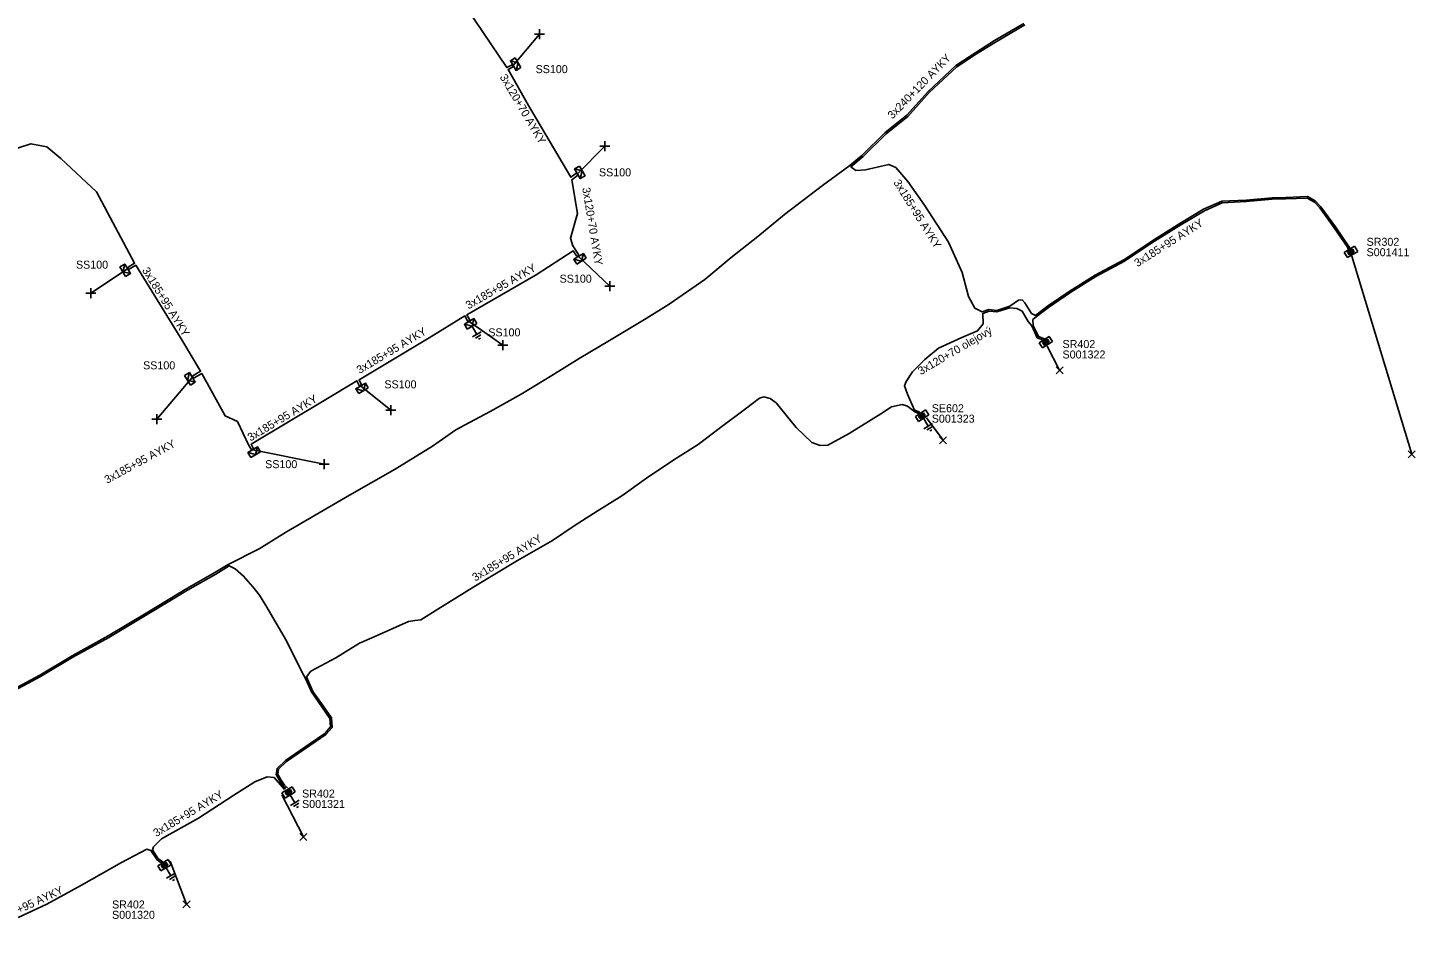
# Model space of a CAD drawing. Extents: x -763093 to -760976, y -1155572 to -1152009.
# Drawn here: x -761911.9 to -761738.6, y -1154875.9 to -1154763.7 of the extents above; entities that cross this region are included whole.
import ezdxf

# ---------------------------------------------------------------- set-up
doc = ezdxf.new("R2010")
doc.units = 0
for name, color, linetype in [('Vrstva 1', 7, 'Continuous'), ('Vrstva 14', 7, 'Continuous'), ('Vrstva 15', 7, 'Continuous'), ('Vrstva 28', 7, 'Continuous'), ('Vrstva 29', 7, 'Continuous'), ('Vrstva 30', 7, 'Continuous'), ('Vrstva 31', 7, 'Continuous'), ('Vrstva 33', 7, 'Continuous'), ('Vrstva 34', 7, 'Continuous'), ('Vrstva 5', 7, 'Continuous'), ('Vrstva 59', 7, 'Continuous'), ('Vrstva 6', 7, 'Continuous'), ('Vrstva 8', 7, 'Continuous'), ('Vrstva 9', 7, 'Continuous')]:
    doc.layers.add(name, color=color, linetype=linetype)

# ---------------------------------------------------------------- blocks, each defined once
blk = doc.blocks.new('NN800')
at = {"layer": 'Vrstva 1'}
for points in [[(-0.44, 0.44), (0.44, -0.44)], [(-0.44, -0.44), (0.44, 0.44)]]:
    blk.add_lwpolyline(points, dxfattribs=at)
blk = doc.blocks.new('NN620')
at = {"layer": 'Vrstva 8'}
for points in [[(0.75, 0), (-0.75, 0)], [(-0.75, 0), (-0.75, -0.75)], [(0.75, -0.75), (0.75, 0)], [(-0.75, -0.75), (0.75, -0.75)], [(0.37, -0.18), (-0.38, -0.18)], [(-0.38, -0.18), (-0.38, -0.56)], [(-0.38, -0.56), (0.37, -0.56)], [(0.32, -0.23), (-0.33, -0.23)], [(-0.33, -0.23), (-0.33, -0.51)], [(-0.33, -0.51), (0.32, -0.51)], [(0.27, -0.27), (-0.28, -0.27)], [(-0.28, -0.27), (-0.28, -0.46)], [(-0.28, -0.46), (0.27, -0.46)], [(0.23, -0.32), (-0.23, -0.32)], [(-0.23, -0.32), (-0.23, -0.42)], [(-0.23, -0.42), (0.23, -0.42)], [(-0.19, -0.37), (0.19, -0.37)], [(0.23, -0.42), (0.23, -0.32)], [(0.27, -0.46), (0.27, -0.27)], [(0.32, -0.51), (0.32, -0.23)], [(0.37, -0.56), (0.37, -0.18)]]:
    blk.add_lwpolyline(points, dxfattribs=at)
blk = doc.blocks.new('NN630')
at = {"layer": 'Vrstva 9'}
for points in [[(0, -0.7), (-0.7, 0)], [(-0.7, -0.7), (-0.7, 0), (0.7, 0), (0.7, -0.7)], [(-0.7, -0.7), (0.7, -0.7)], [(0, -0.7), (0.7, 0)]]:
    blk.add_lwpolyline(points, dxfattribs=at)
blk = doc.blocks.new('NN810')
at = {"layer": 'Vrstva 14'}
for points in [[(0, -0.64), (0, -1.89)], [(0.63, -1.89), (-0.62, -1.89)], [(0.39, -2.2), (-0.4, -2.2)], [(0, -2.52), (-0.12, -2.52)], [(0.14, -2.52), (0, -2.52)]]:
    blk.add_lwpolyline(points, dxfattribs=at)

msp = doc.modelspace()

# ---------------------------------------------------------------- linework, layer by layer
at = {"layer": 'Vrstva 5'}
for points in [[(-761843.09, -1154792.27), (-761843.09, -1154792.02), (-761843.8, -1154790.97), (-761844.09, -1154789.98), (-761843.24, -1154786.91), (-761843.94, -1154782.69), (-761843.29, -1154782.19), (-761843.24, -1154781.95), (-761843.46, -1154781.93), (-761844.05, -1154782.39), (-761849.36, -1154773.42), (-761851.9, -1154768.93), (-761851.34, -1154768.64), (-761851.26, -1154768.43), (-761851.47, -1154768.37), (-761852.06, -1154768.68), (-761859.12, -1154758.22)], [(-761787.47, -1154763.16), (-761791.11, -1154765.31), (-761793.46, -1154766.79), (-761795.95, -1154768.41), (-761799.43, -1154771.65), (-761802.09, -1154774.63), (-761804.81, -1154776.81), (-761807.69, -1154779.65), (-761809.22, -1154780.92), (-761812.63, -1154783.4), (-761817.39, -1154787.02), (-761820.72, -1154789.77), (-761824.04, -1154792.43), (-761827.31, -1154795.15), (-761831.8, -1154798.25), (-761834.67, -1154800.02), (-761839.24, -1154802.78), (-761843.01, -1154805.03), (-761846.43, -1154807.15), (-761850.26, -1154809.48), (-761854.13, -1154811.67), (-761856.72, -1154813.03), (-761858.43, -1154813.96), (-761861.37, -1154816.01), (-761866, -1154818.85), (-761871.71, -1154822.1), (-761876.02, -1154824.61), (-761879.58, -1154826.69), (-761882.99, -1154828.84), (-761886.9, -1154830.8), (-761888.53, -1154831.8), (-761892.05, -1154833.79), (-761896.9, -1154836.72), (-761901.89, -1154839.71), (-761906.37, -1154842.2), (-761910.43, -1154844.6), (-761915.36, -1154847.26)], [(-761746.74, -1154791.26), (-761746.86, -1154791.02), (-761748.53, -1154788.58), (-761750.34, -1154786.1), (-761751.05, -1154785.33), (-761752.03, -1154784.78), (-761754.71, -1154784.9), (-761756.44, -1154784.94), (-761759.69, -1154785.23), (-761762.74, -1154785.39), (-761765.01, -1154786.39), (-761767.96, -1154788.17), (-761771.22, -1154790.19), (-761774.98, -1154792.7), (-761778.57, -1154794.62), (-761781.69, -1154796.59), (-761784.49, -1154798.51), (-761786, -1154799.64), (-761786.49, -1154799.4), (-761787.33, -1154798.07), (-761787.68, -1154797.71), (-761788.12, -1154797.74), (-761789.21, -1154798.49), (-761790.84, -1154799.02), (-761791.82, -1154798.92), (-761792.69, -1154799.22), (-761793.58, -1154798.74), (-761794.36, -1154797.28), (-761795.17, -1154794.3), (-761796.87, -1154790.51), (-761799.87, -1154785.88), (-761801.97, -1154782.91), (-761803.47, -1154781.17), (-761804.35, -1154780.77), (-761807.23, -1154781.44), (-761808.44, -1154781.55), (-761809.08, -1154781.06), (-761807.55, -1154779.79), (-761804.67, -1154776.95), (-761801.95, -1154774.77), (-761799.29, -1154771.79), (-761795.83, -1154768.57), (-761793.36, -1154766.95), (-761791.01, -1154765.49), (-761787.35, -1154763.32)], [(-761921.81, -1154784.8), (-761921.75, -1154784.6), (-761922.17, -1154783.92), (-761913.09, -1154778.7), (-761911.53, -1154778.2), (-761909.53, -1154778.59), (-761907.79, -1154780.05), (-761903.33, -1154784.19), (-761898.58, -1154793.13), (-761899.39, -1154793.63), (-761899.45, -1154793.83)], [(-761784.88, -1154802.59), (-761785.64, -1154802.28), (-761786.3, -1154800.89), (-761786.32, -1154800.17), (-761785.88, -1154799.8), (-761784.37, -1154798.67), (-761781.59, -1154796.75), (-761778.47, -1154794.8), (-761774.88, -1154792.88), (-761771.12, -1154790.35), (-761767.86, -1154788.35), (-761764.91, -1154786.57), (-761762.7, -1154785.59), (-761759.67, -1154785.43), (-761756.42, -1154785.14), (-761754.72, -1154785.07), (-761752.07, -1154784.98), (-761751.14, -1154785.48), (-761750.46, -1154786.22), (-761748.69, -1154788.7), (-761747.04, -1154791.12), (-761746.92, -1154791.35)], [(-761899.45, -1154793.83), (-761899.24, -1154793.88), (-761898.42, -1154793.39), (-761892.53, -1154802.92), (-761890.32, -1154806.63), (-761891.31, -1154807.19), (-761891.36, -1154807.39), (-761891.14, -1154807.44), (-761890.18, -1154806.89), (-761887.27, -1154812.22), (-761885.73, -1154812.91), (-761884.28, -1154815.89), (-761884.02, -1154816.38), (-761883.81, -1154816.44), (-761883.75, -1154816.22), (-761884.02, -1154815.75), (-761874.87, -1154810.28), (-761870.8, -1154807.81), (-761870.53, -1154808.39), (-761870.33, -1154808.46), (-761870.26, -1154808.25), (-761870.52, -1154807.69), (-761861.75, -1154802.44), (-761857.31, -1154799.71), (-761856.98, -1154800.34), (-761856.77, -1154800.4), (-761856.71, -1154800.18), (-761857.05, -1154799.57), (-761848.4, -1154794.59), (-761843.78, -1154791.56), (-761843.34, -1154792.19), (-761843.09, -1154792.27)], [(-761800.39, -1154811.87), (-761800.56, -1154811.69), (-761801.12, -1154811.49), (-761802.02, -1154809.48), (-761802.37, -1154808.44), (-761802.15, -1154807.9), (-761801.37, -1154806.68), (-761799.84, -1154805.16), (-761798.13, -1154803.75), (-761795.21, -1154802.4), (-761793.25, -1154801.56), (-761792.55, -1154800.7), (-761792.57, -1154799.39), (-761791.8, -1154799.12), (-761790.82, -1154799.22), (-761789.23, -1154798.71), (-761788.33, -1154798.79), (-761787.67, -1154799.1), (-761786.92, -1154800.41), (-761786.46, -1154800.96), (-761785.78, -1154802.44), (-761785.12, -1154802.71)], [(-761879.46, -1154858.68), (-761879.86, -1154858.34), (-761880.27, -1154857.73), (-761880.68, -1154856.99), (-761880.59, -1154856.37), (-761879.6, -1154855.42), (-761876.66, -1154853.41), (-761874.68, -1154852.04), (-761873.9, -1154851.14), (-761873.98, -1154849.93), (-761875.03, -1154848.46), (-761876.31, -1154846.64), (-761877.1, -1154844.8), (-761876.55, -1154844.13), (-761873.44, -1154842.43), (-761870.47, -1154840.61), (-761868.65, -1154839.82), (-761864.37, -1154837.92), (-761863.54, -1154837.76), (-761862.82, -1154837.68), (-761860.67, -1154836.37), (-761856.18, -1154833.57), (-761850.72, -1154830.29), (-761846.34, -1154827.77), (-761843.52, -1154825.86), (-761840.77, -1154824.13), (-761837.68, -1154822.18), (-761834.61, -1154820.01), (-761831.2, -1154817.7), (-761828.15, -1154815.79), (-761825.35, -1154813.64), (-761822.23, -1154811.34), (-761820.5, -1154809.98), (-761819.94, -1154809.81), (-761819.14, -1154810.02), (-761818.42, -1154810.59), (-761815.91, -1154813.67), (-761813.95, -1154815.52), (-761812.91, -1154815.89), (-761811.96, -1154815.85), (-761809.3, -1154814.41), (-761805.34, -1154811.96), (-761804, -1154811.09), (-761802.67, -1154810.79), (-761802, -1154811), (-761801.09, -1154811.71), (-761800.69, -1154811.87), (-761800.39, -1154811.87)], [(-761915.28, -1154847.44), (-761910.33, -1154844.78), (-761906.28, -1154842.35), (-761901.79, -1154839.89), (-761896.8, -1154836.9), (-761891.95, -1154833.97), (-761888.43, -1154831.98), (-761886.74, -1154830.94), (-761885.99, -1154831.31), (-761884.96, -1154832.23), (-761883.79, -1154833.56), (-761882.96, -1154834.62), (-761882.16, -1154835.89), (-761879.6, -1154840.32), (-761877.68, -1154844.18), (-761877.26, -1154844.93), (-761876.47, -1154846.7), (-761875.16, -1154848.57), (-761874.18, -1154850.01), (-761874.1, -1154851.08), (-761874.82, -1154851.88), (-761876.78, -1154853.25), (-761879.72, -1154855.26), (-761880.77, -1154856.27), (-761880.88, -1154857.01), (-761880.44, -1154857.84), (-761880.01, -1154858.48), (-761879.67, -1154858.76)], [(-761895.02, -1154868.05), (-761895.21, -1154867.81), (-761895.62, -1154867.56), (-761896.35, -1154866.45), (-761896.23, -1154866.06), (-761895.23, -1154865.08), (-761890.57, -1154862.48), (-761886.17, -1154859.59), (-761883.56, -1154857.94), (-761882.02, -1154857.32), (-761881.15, -1154857.4), (-761879.84, -1154858.89)], [(-761913.14, -1154874.9), (-761909.53, -1154873.22), (-761905.21, -1154870.84), (-761900.19, -1154868.01), (-761897.05, -1154866.36), (-761896.54, -1154866.52), (-761895.76, -1154867.7), (-761895.36, -1154867.97), (-761895.02, -1154868.05)]]:
    msp.add_lwpolyline(points, dxfattribs=at)
at = {"layer": 'Vrstva 59'}
for points in [[(-761851.26, -1154768.43), (-761848, -1154764.5)], [(-761843.24, -1154781.95), (-761839.81, -1154778.5)], [(-761843.09, -1154792.27), (-761839.19, -1154796)], [(-761746.5, -1154792.26), (-761739, -1154817)], [(-761899.45, -1154793.83), (-761904.06, -1154796.88)], [(-761856.77, -1154800.4), (-761852.56, -1154803.38)], [(-761784.55, -1154803.49), (-761783, -1154806.5)], [(-761891.36, -1154807.39), (-761895.81, -1154812.63)], [(-761870.33, -1154808.46), (-761866.56, -1154811.5)], [(-761799.62, -1154812.43), (-761797.56, -1154815.25)], [(-761883.81, -1154816.44), (-761874.88, -1154818.25)], [(-761880.17, -1154859.57), (-761877.48, -1154864.82)], [(-761894.11, -1154867.85), (-761892.09, -1154873.25)]]:
    msp.add_lwpolyline(points, dxfattribs=at)

# ---------------------------------------------------------------- block references
at = {"layer": 'Vrstva 15'}
for p, rotation in [((-761856.77, -1154800.4), 30.7211639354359), ((-761800.39, -1154811.87), 31.001769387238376), ((-761879.52, -1154858.94), 30.98539723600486), ((-761895.02, -1154868.05), 31.006836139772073)]:
    msp.add_blockref('NN810', p, dxfattribs=dict(at, rotation=rotation))
at = {"layer": 'Vrstva 28'}
for p, rotation in [((-761746.78, -1154791.4), 31.468305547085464), ((-761784.92, -1154802.68), 33.19920869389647), ((-761800.39, -1154811.87), 33.08391382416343), ((-761879.52, -1154858.94), 30.985397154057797), ((-761895.02, -1154868.05), 31.006836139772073)]:
    msp.add_blockref('NN620', p, dxfattribs=dict(at, rotation=rotation))
at = {"layer": 'Vrstva 31'}
for p, rotation in [((-761851.26, -1154768.43), 120.6574972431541), ((-761843.24, -1154781.95), 120.70644172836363), ((-761843.09, -1154792.27), 30.678436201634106), ((-761899.45, -1154793.83), -59.28109445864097), ((-761856.77, -1154800.4), 30.46971673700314), ((-761891.36, -1154807.39), -59.02203612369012), ((-761870.33, -1154808.46), 30.709674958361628), ((-761883.81, -1154816.44), 30.596008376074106)]:
    msp.add_blockref('NN630', p, dxfattribs=dict(at, rotation=rotation))
at = {"layer": 'Vrstva 34'}
for p, rotation in [((-761848, -1154764.5), 45), ((-761839.81, -1154778.5), 45), ((-761904.06, -1154796.88), 45), ((-761839.19, -1154796), 44.99999995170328), ((-761852.56, -1154803.38), 45), ((-761895.81, -1154812.63), 45), ((-761866.56, -1154811.5), 45), ((-761874.88, -1154818.25), 45)]:
    msp.add_blockref('NN800', p, dxfattribs=dict(at, rotation=rotation))
for p in [(-761783, -1154806.5), (-761797.56, -1154815.25), (-761739, -1154817), (-761877.48, -1154864.82), (-761892.09, -1154873.25)]:
    msp.add_blockref('NN800', p, dxfattribs=at)

# ---------------------------------------------------------------- texts
at = {"layer": 'Vrstva 29'}
for s, p in [('S001411', (-761744.64, -1154792.25)), ('S001322', (-761782.63, -1154805.03)), ('S001323', (-761798.97, -1154813.05)), ('S001321', (-761877.65, -1154861.21)), ('S001320', (-761901.39, -1154875.06))]:
    msp.add_text(s, height=1, dxfattribs=at).set_placement(p)
at = {"layer": 'Vrstva 30'}
for s, p in [('SR302', (-761744.64, -1154790.95)), ('SR402', (-761782.63, -1154803.73)), ('SE602', (-761798.97, -1154811.75)), ('SR402', (-761877.65, -1154859.91)), ('SR402', (-761901.39, -1154873.77))]:
    msp.add_text(s, height=1, dxfattribs=at).set_placement(p)
at = {"layer": 'Vrstva 33'}
for p in [(-761848.47, -1154769.37), (-761840.55, -1154782.27), (-761905.9, -1154793.81), (-761845.47, -1154795.56), (-761854.38, -1154802.27), (-761897.51, -1154806.39), (-761867.36, -1154808.76), (-761882.26, -1154818.74)]:
    msp.add_text('SS100', height=1, dxfattribs=at).set_placement(p)
at = {"layer": 'Vrstva 6'}
for s, rotation, p in [('3x240+120 AYKY', 45.836, (-761803.88, -1154775.17)), ('3x120+70 AYKY', 300.638, (-761852.99, -1154769.86)), ('3x185+95 AYKY', 302.078, (-761803.8, -1154783.04)), ('3x120+70 AYKY', 279.392, (-761842.65, -1154783.73)), ('3x185+95 AYKY', 32.336, (-761773.27, -1154793.63)), ('3x185+95 AYKY', 301.728, (-761897.68, -1154794.01)), ('3x185+95 AYKY', 29.931, (-761856.85, -1154798.91)), ('3x185+95 AYKY', 30.88, (-761870.46, -1154806.99)), ('3x120+70 olejový', 30.437, (-761800.33, -1154807.13)), ('3x185+95 AYKY', 30.868, (-761884.09, -1154815.42)), ('3x185+95 AYKY', 28.6, (-761902.01, -1154820.71)), ('3x185+95 AYKY', 31.234, (-761856.01, -1154832.92)), ('3x185+95 AYKY', 30.8, (-761895.87, -1154864.85)), ('3x185+95 AYKY', 24.77, (-761916.35, -1154875.95))]:
    msp.add_text(s, height=1, rotation=rotation, dxfattribs=at).set_placement(p)

doc.saveas('drawing.dxf')
